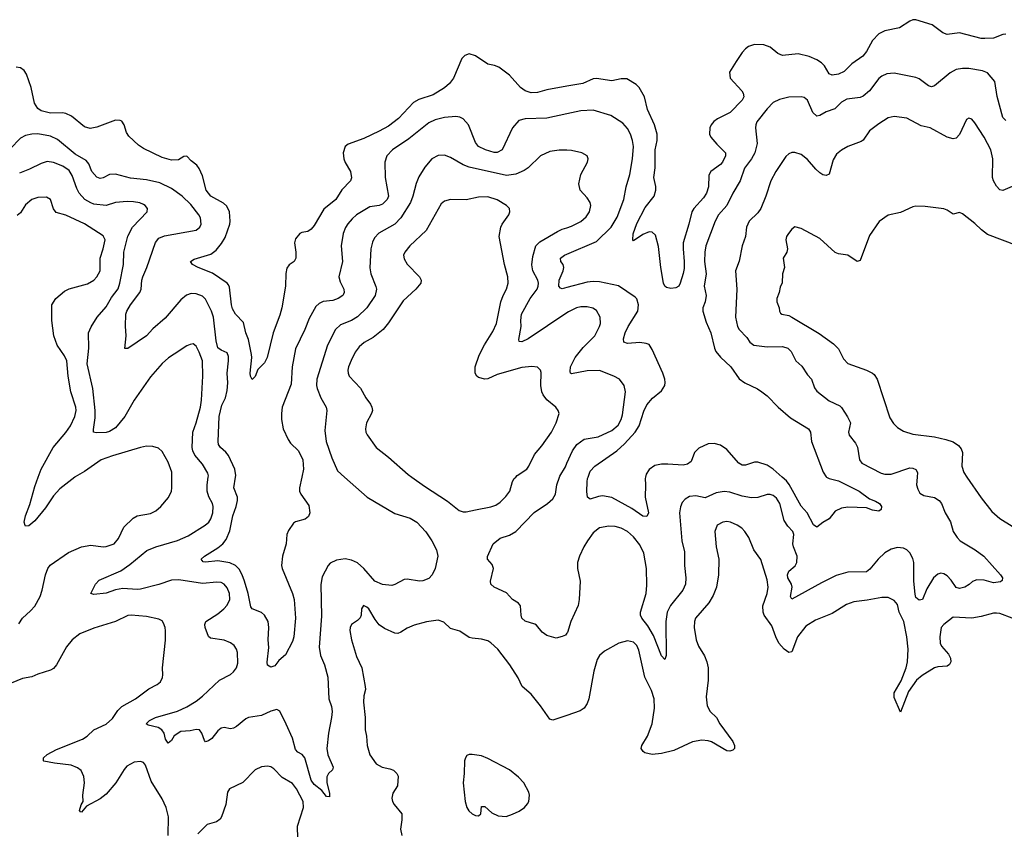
# Model space of a CAD drawing. Header units: inches. Extents: x 1771504 to 1971212, y 471788 to 643615.
# Tile 310 of 587: x 1846472 to 1852819, y 547730 to 552948. Entities that reach past the tile are written whole.
import ezdxf

# ---------------------------------------------------------------- set-up
doc = ezdxf.new("R2010")
doc.units = ezdxf.units.IN
doc.header["$MEASUREMENT"] = 0
for name, color, linetype in [('B8544', 7, 'Continuous'), ('B8545', 7, 'Continuous'), ('B8554', 7, 'Continuous'), ('B8555', 7, 'Continuous')]:
    doc.layers.add(name, color=color, linetype=linetype)

msp = doc.modelspace()

# ---------------------------------------------------------------- linework, layer by layer
at = {"layer": 'B8544', "color": 5}
for points, elevation in [([(1846466, 549054), (1846489.7, 549090), (1846542.8, 549137.2), (1846570, 549168.8), (1846603.9, 549230), (1846616.8, 549270), (1846637.7, 549370), (1846652.6, 549410), (1846668, 549432), (1846785.8, 549514.2), (1846870, 549550.3), (1846930, 549560.3), (1847010, 549550.3), (1847030, 549551.7), (1847082, 549570), (1847110, 549603), (1847144, 549676), (1847204.2, 549735.8), (1847230, 549750.2), (1847315, 549765), (1847350, 549782.6), (1847382.4, 549810), (1847430.8, 549869.2), (1847449.7, 549910), (1847453.3, 549930), (1847452.7, 550000)], 480), ([(1846826.9, 550000), (1846730, 549925.1), (1846690, 549878.4), (1846637.6, 549802.4), (1846570, 549718.4), (1846530, 549686.6), (1846510, 549684), (1846507.2, 549687.2), (1846500.7, 549710), (1846508.7, 549750), (1846536.8, 549823.2), (1846570, 549939.1), (1846591.9, 550000)], 480), ([(1848565.3, 550000), (1848711, 549870), (1848890, 549764.9), (1848990, 549735.3), (1849032.4, 549710), (1849090, 549646), (1849128.4, 549588.4), (1849159, 549530), (1849167.7, 549490), (1849150.3, 549410), (1849131.8, 549370), (1849110, 549346.6), (1849070, 549331.2), (1849050, 549329.7), (1848970, 549342), (1848950, 549340.5), (1848890, 549306.6), (1848870, 549301.1), (1848810, 549307.3), (1848761.7, 549330), (1848690.9, 549410), (1848650, 549446.2), (1848610, 549465), (1848570, 549472.2), (1848514.8, 549465.2), (1848474, 549446), (1848461.1, 549430), (1848422.8, 549357.2), (1848412.3, 549307.7), (1848416.7, 549103.3), (1848403, 548903), (1848410.2, 548850), (1848436.5, 548790), (1848458.3, 548710), (1848465.5, 548570), (1848481.5, 548521.5), (1848486.2, 548490), (1848482.4, 548450), (1848461.8, 548350), (1848451.1, 548250), (1848458.6, 548210), (1848493.1, 548130), (1848487.6, 548112.4), (1848462.6, 548090), (1848452, 548068), (1848451, 548030), (1848470, 547962), (1848470, 547938), (1848450, 547940.9), (1848418.8, 547978.8), (1848370, 548018.5), (1848350, 548046.2), (1848310, 548189.6), (1848292.3, 548212.3), (1848266.1, 548226.1), (1848250, 548243.6), (1848230, 548316.2), (1848190, 548407.6), (1848150, 548492), (1848130, 548502.9), (1848090, 548491.6), (1848030, 548462.4), (1847946.8, 548450), (1847930, 548442.4), (1847870, 548392.6), (1847850, 548382), (1847830, 548377.6), (1847790, 548385.1), (1847770, 548380.7), (1847750, 548364.5), (1847710, 548315.6), (1847690, 548299.5), (1847670, 548293.2), (1847662.4, 548302.4), (1847645.6, 548350), (1847631.6, 548370), (1847610, 548373.7), (1847570, 548365.1), (1847510, 548359.7), (1847468.9, 548331.1), (1847450, 548302), (1847430, 548284.5), (1847412, 548310), (1847404.4, 548350), (1847388.4, 548370), (1847365.1, 548385.1), (1847301.3, 548401.3), (1847287, 548410), (1847309.6, 548430), (1847347.3, 548450), (1847490, 548491), (1847550, 548519.3), (1847610, 548555.8), (1847650, 548587.6), (1847759.8, 548690), (1847830, 548727), (1847850, 548744.2), (1847869.8, 548770), (1847878.9, 548801.1), (1847876.5, 548870), (1847870.6, 548890.6), (1847854.1, 548914.1), (1847830.6, 548930.6), (1847790, 548948.8), (1847702.6, 548962.6), (1847690, 548972), (1847667.7, 549030), (1847665.1, 549050), (1847672.8, 549070), (1847750, 549118), (1847788.4, 549150), (1847810, 549173.7), (1847826.2, 549210), (1847823.7, 549250), (1847810, 549285.6), (1847790, 549309.7), (1847770, 549320.9), (1847743.1, 549323.1), (1847650, 549313.2), (1847497.1, 549337.1), (1847450, 549336.1), (1847370, 549308.2), (1847250, 549278.3), (1847230, 549276), (1847137.7, 549282.3), (1847090, 549272.1), (1847030, 549251.3), (1846950, 549243.6), (1846929.6, 549249.6), (1846959.7, 549310), (1846983.6, 549336.4), (1847123.4, 549396.6), (1847182.8, 549437.2), (1847292.7, 549527.3), (1847350, 549551.3), (1847490.3, 549590.3), (1847558.6, 549621.4), (1847667.8, 549690), (1847690.6, 549709.4), (1847703.5, 549730), (1847716.8, 549770), (1847719.2, 549810), (1847714, 549830), (1847691.9, 549871.9), (1847680.7, 549910), (1847679.8, 549950), (1847687.3, 550000)], 460), ([(1848291.2, 550000), (1848276.3, 549930), (1848276.3, 549910), (1848284.5, 549890), (1848335.8, 549815.8), (1848341.9, 549770), (1848333.9, 549746.1), (1848312.2, 549727.8), (1848250, 549712.2), (1848237.6, 549702.4), (1848204.6, 549655.4), (1848194, 549630), (1848189.2, 549570), (1848165.2, 549490), (1848159.6, 549430), (1848164, 549410), (1848231.1, 549250), (1848241.6, 549210), (1848250.2, 549090), (1848239.1, 548970), (1848230, 548940.9), (1848186.2, 548853.8), (1848142.5, 548817.5), (1848116.8, 548783.2), (1848090, 548774), (1848070, 548788), (1848067.3, 548807.3), (1848078.3, 548901.7), (1848074.8, 548950), (1848078.3, 549030), (1848072.8, 549070), (1848050, 549109.5), (1848030, 549127.3), (1847971.2, 549151.2), (1847963.1, 549163.1), (1847944.3, 549250), (1847920.9, 549330), (1847906.3, 549370), (1847886.4, 549406.4), (1847863.5, 549430), (1847827.6, 549447.6), (1847750, 549460.2), (1847670, 549451.5), (1847654, 549454), (1847642, 549470), (1847662.4, 549490), (1847750, 549542.8), (1847781.5, 549570), (1847803.3, 549596.7), (1847827.6, 549652.4), (1847845.4, 549750), (1847867.7, 549810), (1847877.1, 549850), (1847875.1, 549870), (1847852.4, 549930), (1847864, 550000)], 440), ([(1849000, 550000), (1849080.6, 549940.6), (1849230, 549844.6), (1849304.3, 549784.3), (1849330, 549776), (1849350, 549776), (1849410, 549787.8), (1849510, 549807.9), (1849540.5, 549819.5), (1849570, 549838.9), (1849605.6, 549874.4), (1849632.1, 549910), (1849648.7, 549971.3), (1849659.6, 549990), (1849669.6, 550000)], 480), ([(1850000, 548994.2), (1849990, 548982), (1849970, 548972), (1849930, 548962.7), (1849870, 548979.6), (1849840.1, 549000.1), (1849804.4, 549044.4), (1849792.6, 549052.6), (1849730, 549071.5), (1849709.7, 549090), (1849704.2, 549110), (1849700.7, 549170), (1849688.1, 549188.1), (1849650, 549211.8), (1849610, 549253.3), (1849530.9, 549290.9), (1849509.6, 549310), (1849507.8, 549330), (1849526, 549410), (1849517.5, 549437.5), (1849488, 549470), (1849488.4, 549488.4), (1849523.7, 549570), (1849570, 549606.3), (1849630, 549624.9), (1849670, 549648.9), (1849789.2, 549770.8), (1849875.6, 549830), (1849910, 549860.4), (1849925.7, 549890), (1849934.8, 549950), (1849951.2, 550000)], 460), ([(1847428.3, 547690), (1847430.7, 547809.3), (1847417, 547870), (1847390, 547926), (1847319.4, 548039.4), (1847283.6, 548143.6), (1847270, 548160.5), (1847250, 548166.6), (1847210, 548162), (1847163.2, 548136.8), (1847144.6, 548115.4), (1847091.6, 548030), (1847030, 547956.9), (1846990, 547926.2), (1846901.7, 547878.3), (1846870, 547839.5), (1846863, 547843), (1846858, 547850), (1846867.8, 547887.8), (1846880.7, 547910), (1846878.2, 547950), (1846889.8, 548030), (1846885.3, 548070), (1846868.2, 548108.2), (1846845.6, 548125.6), (1846803.5, 548143.5), (1846695.7, 548155.7), (1846628.3, 548168.3), (1846625.2, 548170), (1846626.6, 548190), (1846648.9, 548211.1), (1846710, 548244.9), (1846876.2, 548310), (1846906.3, 548330), (1846949.1, 548370.9), (1847030, 548407.3), (1847070, 548444), (1847104.6, 548495.4), (1847130, 548520.8), (1847219.6, 548570), (1847304.7, 548635.3), (1847357.7, 548662.3), (1847378.9, 548681.1), (1847392.5, 548707.5), (1847395.5, 548724.5), (1847392.3, 548770), (1847411.7, 548948.3), (1847411.7, 549008.3), (1847409.5, 549030), (1847399.1, 549059.1), (1847390, 549072.7), (1847370, 549084.5), (1847290, 549100.4), (1847190, 549110.8), (1847170, 549108.6), (1847090, 549068.7), (1846950, 549026.9), (1846860.7, 548990), (1846810, 548951.6), (1846773.5, 548906.5), (1846710, 548789.4), (1846690, 548766.6), (1846670, 548754.5), (1846590, 548729.4), (1846550, 548712), (1846490, 548702), (1846370, 548653.2)], 480), ([(1850000, 548464.2), (1849910, 548432.8), (1849890, 548440.5), (1849830, 548525.4), (1849770, 548599.7), (1849711.1, 548651.1), (1849685.2, 548705.2), (1849631.6, 548790), (1849554, 548890), (1849510, 548932.6), (1849490, 548943.5), (1849450, 548954.7), (1849390, 548960.7), (1849370, 548967), (1849310, 549006), (1849250, 549023.7), (1849205.3, 549065.3), (1849170, 549078.7), (1849093.7, 549066.3), (1849014.5, 549045.5), (1848970, 549025.4), (1848930, 549000.5), (1848910, 548992.8), (1848890, 548994), (1848822.9, 549022.9), (1848790, 549047.8), (1848762.6, 549082.6), (1848722, 549150), (1848710, 549162), (1848688.6, 549171.4), (1848675.5, 549150), (1848674.4, 549110), (1848667.1, 549092.9), (1848650, 549074.5), (1848610.3, 549049.7), (1848602.7, 549030), (1848601.3, 549010), (1848610, 548951), (1848643.2, 548843.2), (1848677.6, 548770), (1848700.2, 548650), (1848701.3, 548630), (1848691.3, 548590), (1848688.2, 548550), (1848699.1, 548450), (1848700.2, 548370), (1848708.8, 548330), (1848712.9, 548270), (1848730.2, 548210), (1848770, 548152), (1848809.3, 548129.3), (1848859.2, 548119.2), (1848882, 548110), (1848903.1, 548090), (1848911.4, 548071.4), (1848908.2, 548010), (1848877.7, 547962.2), (1848870.3, 547930), (1848874.6, 547910), (1848885.7, 547890), (1848934.6, 547830), (1848936, 547790), (1848926.4, 547730), (1848934.9, 547690)], 480), ([(1848264.2, 547670), (1848263, 547750), (1848300.6, 547870), (1848300.2, 547910), (1848257.5, 547990), (1848230, 548024.2), (1848163.4, 548063.4), (1848110, 548118.7), (1848090, 548131.3), (1848070, 548136.3), (1848030, 548133.3), (1847990, 548114), (1847910, 548031.6), (1847824, 547990), (1847812.7, 547970), (1847800.4, 547890), (1847773.4, 547810), (1847764.1, 547795.9), (1847741.6, 547778.4), (1847680.3, 547759.7), (1847620.4, 547699.6)], 480)]:
    msp.add_lwpolyline(points, dxfattribs=dict(at, elevation=elevation))
at = {"layer": 'B8544', "color": 5, "elevation": 520}
msp.add_lwpolyline([(1849390, 548212.6), (1849368.7, 548211.3), (1849354.9, 548205.1), (1849344.9, 548190), (1849340.5, 548170), (1849338.4, 548090), (1849330.4, 548029.6), (1849343.6, 547910), (1849354.9, 547870), (1849368.2, 547848.2), (1849390, 547828.7), (1849410, 547818.7), (1849430, 547815.5), (1849444.5, 547830), (1849450, 547876), (1849470, 547876.3), (1849515.1, 547835.1), (1849557.4, 547817.4), (1849608.2, 547811.8), (1849650, 547826.7), (1849692.7, 547847.3), (1849726, 547870), (1849746.3, 547893.7), (1849754, 547910), (1849758.4, 547950), (1849754, 547970), (1849721.3, 548030), (1849686.7, 548066.7), (1849630, 548112.1), (1849490, 548187.1), (1849450, 548203.1)], close=True, dxfattribs=at)
at = {"layer": 'B8545', "color": 5}
for points, elevation in [([(1850000, 552518.8), (1849870, 552495.9), (1849810, 552477.7), (1849770, 552476.2), (1849731.6, 552490), (1849701.1, 552510), (1849630, 552589.6), (1849561, 552641), (1849533.1, 552653.1), (1849490, 552662), (1849410, 552715.1), (1849370, 552727), (1849342.3, 552717.7), (1849321.4, 552698.6), (1849267.7, 552570), (1849243.2, 552536.8), (1849210, 552507.7), (1849137.2, 552462.8), (1849046.1, 552433.9), (1849010, 552413.3), (1848914.9, 552310), (1848850, 552262.2), (1848790, 552229), (1848690, 552182.7), (1848590, 552145.1), (1848570.3, 552129.7), (1848558, 552090), (1848562.7, 552050), (1848570, 552028), (1848604.2, 551970), (1848611.5, 551928.5), (1848603.7, 551910), (1848547.8, 551852.2), (1848509, 551790), (1848433, 551727), (1848370, 551622), (1848350, 551598), (1848330, 551583.7), (1848290, 551576.2), (1848278.8, 551570), (1848250, 551536), (1848244.6, 551510), (1848252.9, 551450), (1848251.7, 551410), (1848241.6, 551390), (1848210, 551367.6), (1848193.6, 551346.4), (1848187.1, 551312.9), (1848185, 551230), (1848162.8, 551090), (1848150, 551043.7), (1848106.2, 550930), (1848067.4, 550770), (1848050, 550737), (1848007.1, 550692.9), (1847990, 550649.2), (1847970, 550629), (1847960.9, 550650), (1847958.4, 550670), (1847968.8, 550770), (1847967.2, 550790), (1847946.1, 550886.2), (1847929.8, 550930), (1847915.8, 550995.8), (1847864, 551050), (1847843.4, 551083.4), (1847836.8, 551110), (1847824.4, 551224.4), (1847818.6, 551238.6), (1847810, 551249.3), (1847714.1, 551314.1), (1847622.7, 551350), (1847585.2, 551370), (1847572.7, 551390), (1847595.8, 551404.2), (1847704.4, 551435.6), (1847738.5, 551461.5), (1847773.9, 551506.1), (1847796.4, 551543.6), (1847827.2, 551630), (1847829.8, 551650), (1847824.8, 551710), (1847806.5, 551746.5), (1847785.4, 551765.4), (1847704.5, 551810), (1847673.2, 551850), (1847650, 551941.6), (1847630, 551987.8), (1847614.2, 552010), (1847577.8, 552037.8), (1847550, 552069.3), (1847530, 552066.6), (1847495.2, 552044.7), (1847450, 552043.5), (1847390, 552060.4), (1847270, 552117.4), (1847238.7, 552138.7), (1847176.3, 552196.3), (1847161.5, 552221.5), (1847145.7, 552270), (1847130, 552294.7), (1847118.9, 552298.9), (1847090, 552300.5), (1846970, 552255.8), (1846927, 552247), (1846890, 552258), (1846805.5, 552325.5), (1846770, 552343.9), (1846747.7, 552347.7), (1846670, 552345.7), (1846610, 552360.3), (1846590, 552374.7), (1846568.4, 552410), (1846546.5, 552510), (1846516.7, 552596.7), (1846500.2, 552620.2), (1846476.6, 552636.6), (1846450, 552642.6)], 420), ([(1850000, 552341.6), (1849870, 552313.6), (1849730, 552309.8), (1849690, 552298.3), (1849648.8, 552250), (1849581.3, 552110), (1849550, 552092.4), (1849530, 552092.2), (1849474.5, 552110), (1849430, 552131.5), (1849410, 552157), (1849364.4, 552270), (1849330, 552309.6), (1849310, 552319.7), (1849283.5, 552323.5), (1849210, 552316.8), (1849150, 552302.9), (1849110, 552283.8), (1848980.2, 552179.8), (1848874.9, 552110), (1848839, 552070), (1848824.9, 552030), (1848828.3, 551930), (1848850.2, 551810), (1848840.7, 551790), (1848810, 551759.8), (1848789.8, 551749.7), (1848730, 551742.2), (1848643.6, 551690), (1848614.9, 551665.1), (1848587.7, 551632.3), (1848572, 551608), (1848557.5, 551570), (1848544.7, 551490), (1848553.6, 551390), (1848529.2, 551290), (1848538, 551258), (1848561.5, 551210), (1848564.6, 551190), (1848560.2, 551179.8), (1848555.3, 551170), (1848526, 551150), (1848490, 551138), (1848429.4, 551130.6), (1848402.3, 551117.7), (1848381.2, 551098.8), (1848337.2, 551022.8), (1848309.2, 550950), (1848250, 550826), (1848228.6, 550710), (1848222, 550598), (1848164.7, 550450), (1848159.1, 550410), (1848159.6, 550370), (1848171.5, 550311.5), (1848203.1, 550243.1), (1848218.3, 550218.3), (1848270, 550168.5), (1848296.3, 550110), (1848301.8, 550050), (1848291.2, 550000)], 440), ([(1847864, 550000), (1847865.6, 550010), (1847859.5, 550050), (1847818.1, 550138.1), (1847800.9, 550160.9), (1847766.4, 550190), (1847754.2, 550210), (1847751.5, 550230), (1847758.2, 550390), (1847776.2, 550463.8), (1847798.5, 550510), (1847810, 550558), (1847812.8, 550607.2), (1847808.7, 550670), (1847818.4, 550750), (1847817.6, 550777.6), (1847810, 550800.9), (1847770, 550817), (1847750, 550832), (1847738.7, 550878.7), (1847721.5, 551030), (1847707.8, 551070), (1847670, 551146.4), (1847650, 551166.3), (1847610, 551181.1), (1847577.1, 551182.9), (1847548.4, 551171.6), (1847510, 551142.4), (1847410, 551024), (1847330, 550954.5), (1847290, 550909.8), (1847170, 550829.3), (1847149.5, 550829.5), (1847159.1, 550910), (1847153.2, 550973.2), (1847156.1, 551050), (1847162.5, 551070), (1847187.4, 551110), (1847247.2, 551190), (1847254.9, 551210), (1847259.5, 551270), (1847265.7, 551290), (1847291.4, 551350), (1847347.4, 551512.6), (1847370, 551538.9), (1847404.7, 551555.3), (1847610, 551590.3), (1847634, 551610), (1847641.1, 551630), (1847637.4, 551670), (1847627.1, 551690), (1847576.3, 551756.3), (1847520.4, 551810), (1847450, 551859.4), (1847375.8, 551895.8), (1847290, 551915.8), (1847186.5, 551926.5), (1847090, 551951.8), (1847050, 551950.9), (1847010, 551928.6), (1846990, 551924.2), (1846970, 551933.3), (1846936.8, 551970), (1846917.8, 552017.8), (1846900, 552040), (1846830, 552081.2), (1846716.1, 552176.1), (1846670, 552197.5), (1846590, 552211.3), (1846550.2, 552209.8), (1846510, 552201.8), (1846476.6, 552183.4), (1846410, 552115.4)], 440), ([(1850000, 552105.9), (1849950, 552107.2), (1849890, 552098.5), (1849830, 552071.1), (1849750, 551993.5), (1849724.2, 551975.8), (1849670, 551952.8), (1849610, 551942.9), (1849370, 551997.3), (1849331.8, 552011.8), (1849250, 552059.7), (1849210, 552075.4), (1849170, 552072.4), (1849128.4, 552050), (1849083.2, 551996.8), (1849045.2, 551934.8), (1849027, 551893), (1849006.5, 551810), (1848992, 551770), (1848930, 551671.1), (1848890, 551629.8), (1848787.2, 551572.8), (1848758.6, 551541.4), (1848746.4, 551513.6), (1848736.2, 551470), (1848729.2, 551349.2), (1848736.1, 551310), (1848768.4, 551228.4), (1848771.3, 551210), (1848763.2, 551170), (1848709, 551091), (1848650, 551032.8), (1848610.7, 551009.3), (1848539.6, 550980.4), (1848508, 550950), (1848457.1, 550850), (1848386.8, 550630), (1848385.6, 550590), (1848390.2, 550570), (1848413.4, 550510), (1848448.4, 550450), (1848452.2, 550430), (1848439.4, 550300.6), (1848447.2, 550230), (1848483.4, 550123.4), (1848520.2, 550040.2), (1848565.3, 550000)], 460), ([(1847687.3, 550000), (1847688.5, 550008.5), (1847684.9, 550024.9), (1847650, 550082.6), (1847601.5, 550141.5), (1847588.4, 550170), (1847584.7, 550190), (1847588.1, 550290), (1847610.6, 550349.4), (1847637.3, 550450), (1847644.3, 550495.7), (1847652.3, 550650), (1847649.8, 550749.8), (1847630, 550806), (1847610, 550843.7), (1847590, 550858.4), (1847570, 550855.1), (1847550, 550845.1), (1847466.9, 550793.1), (1847431, 550769), (1847390, 550731.3), (1847314.4, 550645.6), (1847210, 550496.3), (1847150.1, 550389.9), (1847090, 550317.4), (1847050, 550292.6), (1847030, 550287.7), (1846964, 550284), (1846948.3, 550288.3), (1846947.1, 550307.1), (1846959, 550381), (1846957.7, 550430), (1846942.9, 550570), (1846906.4, 550730), (1846918.6, 550830), (1846916, 550930), (1846932.4, 550967.6), (1846971.1, 551030), (1847030, 551096.5), (1847063.3, 551156.7), (1847106.1, 551213.9), (1847118, 551250), (1847140.2, 551370), (1847143.5, 551450), (1847170, 551552.7), (1847199.8, 551610), (1847293.3, 551710), (1847296.9, 551730), (1847281.6, 551750), (1847270, 551756.8), (1847246.5, 551766.5), (1847206.3, 551773.7), (1847164.2, 551775.8), (1847090.2, 551769.8), (1847030, 551749.8), (1846950, 551759.2), (1846930, 551766.5), (1846892.8, 551790), (1846855.5, 551830), (1846840.2, 551860.2), (1846810, 551944.7), (1846790, 551974.8), (1846750, 552003.7), (1846690, 552027.9), (1846650, 552032.9), (1846610, 552021.7), (1846536, 551984), (1846470, 551957.8)], 460), ([(1846591.9, 550000), (1846610, 550050.4), (1846687.6, 550190), (1846770, 550287.8), (1846799.8, 550330), (1846827.4, 550390), (1846835.6, 550430), (1846834, 550450), (1846802.5, 550550), (1846784.5, 550650), (1846775.4, 550750), (1846761.4, 550781.4), (1846714.2, 550850), (1846692.1, 550910), (1846679.1, 551010), (1846679.7, 551110), (1846706, 551150), (1846761, 551199), (1846790, 551212.6), (1846910, 551244.7), (1846949.7, 551270), (1846970, 551290.3), (1846990.7, 551330), (1846989.8, 551410), (1847009.9, 551470.1), (1847022.3, 551530), (1847010, 551555.8), (1846890, 551631.7), (1846770, 551688.7), (1846706.2, 551706.2), (1846689, 551729), (1846670, 551789.4), (1846644.4, 551804.4), (1846590, 551802.4), (1846550, 551789.7), (1846510, 551755.1), (1846477.7, 551702.3), (1846455.2, 551684.8)], 480), ([(1849669.6, 550000), (1849679.5, 550010), (1849741.7, 550050), (1849755.3, 550070), (1849790, 550144.9), (1849837.9, 550202.1), (1849901, 550290), (1849931.1, 550350), (1849949.7, 550410), (1849943, 550430), (1849928, 550450), (1849870, 550498.3), (1849846.2, 550530), (1849837.6, 550550), (1849831.9, 550590), (1849834.1, 550674.1), (1849829.6, 550690), (1849810, 550707.8), (1849773.6, 550713.6), (1849710, 550705.6), (1849550, 550661.6), (1849490, 550634), (1849470, 550631.8), (1849430, 550641.5), (1849419.7, 550650), (1849409.1, 550669.1), (1849408.1, 550710), (1849433.8, 550786.2), (1849468, 550852), (1849522.3, 550937.7), (1849546.6, 550990), (1849574, 551130), (1849589, 551171), (1849611, 551210), (1849622, 551250), (1849618.9, 551290), (1849597.6, 551370), (1849563.1, 551550), (1849572.8, 551610), (1849581.3, 551630), (1849624.5, 551690), (1849632, 551710), (1849629.4, 551730), (1849609.5, 551750), (1849550, 551787.1), (1849490, 551806.4), (1849430, 551804.2), (1849350, 551787.1), (1849250, 551789.7), (1849210, 551778.9), (1849190, 551761.6), (1849092.4, 551590), (1848987.4, 551490), (1848955.8, 551450), (1848947, 551430), (1848950, 551406.8), (1848970, 551373), (1849050.4, 551290), (1849060.4, 551270), (1849058.4, 551250), (1849024.9, 551210), (1848945.2, 551134.8), (1848850, 550993), (1848815.6, 550950), (1848750, 550899.3), (1848691.8, 550868.2), (1848660, 550840), (1848635.1, 550804.9), (1848608.1, 550751.9), (1848591.2, 550710), (1848588.1, 550690), (1848589.1, 550670), (1848596.9, 550650), (1848670, 550572.2), (1848702.7, 550510), (1848733.1, 550470), (1848742.7, 550450), (1848745.5, 550430), (1848739.6, 550410), (1848707.1, 550350), (1848700.8, 550310), (1848703.6, 550290), (1848712.1, 550272.1), (1848771.1, 550191.1), (1848850, 550128.8), (1848977, 550017), (1849000, 550000)], 480), ([(1850000, 551057.6), (1849750, 550891.9), (1849710, 550871.6), (1849692.9, 550872.9), (1849690, 550886), (1849705.4, 550970), (1849702.1, 551010), (1849707.9, 551050), (1849763.4, 551150), (1849808.2, 551210), (1849815.2, 551230), (1849817.2, 551250), (1849812.8, 551270), (1849779, 551330), (1849772.6, 551367.4), (1849779.5, 551420.5), (1849800.3, 551490), (1849824.2, 551515.8), (1849938.1, 551581.9), (1849970, 551597.1), (1850000, 551606.7)], 460), ([(1850000, 551221), (1849970, 551212.8), (1849958.3, 551218.3), (1849948.7, 551230), (1849949.8, 551270), (1849976.4, 551330), (1849979.7, 551350), (1849976.3, 551370), (1849961.6, 551390), (1849958.4, 551410), (1849984.5, 551430), (1850000, 551436.7)], 440), ([(1847452.7, 550000), (1847452.5, 550032.5), (1847430, 550097), (1847390, 550165.1), (1847366, 550186), (1847330, 550197.4), (1847290, 550198.3), (1847250, 550191), (1847070, 550136.8), (1846998, 550110), (1846890, 550036.4), (1846830, 550002.4), (1846826.9, 550000)], 480), ([(1849951.2, 550000), (1849953.4, 550006.6), (1849990, 550066), (1850000, 550089.1)], 460)]:
    msp.add_lwpolyline(points, dxfattribs=dict(at, elevation=elevation))
at = {"layer": 'B8554', "color": 5}
for points, elevation in [([(1852257.9, 550000), (1852253.8, 549950), (1852261.5, 549921.5), (1852275.6, 549895.6), (1852300.7, 549880.7), (1852370, 549868.9), (1852399.5, 549850), (1852414, 549830), (1852437.4, 549770), (1852472, 549712.1), (1852490.2, 549650.2), (1852515.3, 549610), (1852535.8, 549590), (1852631.8, 549531.8), (1852686.4, 549490), (1852795.5, 549370), (1852806.8, 549350), (1852806, 549334), (1852795.2, 549324.8), (1852750, 549318.9), (1852690, 549334.7), (1852642.7, 549337.2), (1852613.3, 549326.7), (1852592.6, 549307.4), (1852564, 549290), (1852530, 549282.6), (1852509, 549289), (1852476, 549336), (1852450, 549364.2), (1852430, 549376.9), (1852410, 549381.3), (1852390, 549374.7), (1852364, 549350), (1852320.6, 549279.4), (1852291.4, 549210), (1852270, 549205.6), (1852250, 549223.7), (1852245.3, 549245.3), (1852237.2, 549330), (1852235.5, 549450), (1852230, 549475.1), (1852211.3, 549511.3), (1852190, 549531.6), (1852170, 549541.2), (1852130, 549545.3), (1852090, 549534.8), (1852050, 549512), (1852005.5, 549470), (1851953.5, 549406.5), (1851930, 549389.7), (1851810, 549386.4), (1851735, 549365), (1851640.7, 549319.3), (1851450, 549212.7), (1851441.3, 549230), (1851450.8, 549290), (1851446.5, 549310), (1851424, 549350), (1851421, 549370), (1851430, 549392.6), (1851471.1, 549428.9), (1851482.2, 549450), (1851483.1, 549490), (1851459.8, 549550), (1851457, 549570), (1851462.5, 549630), (1851456.8, 549650), (1851424.3, 549684.3), (1851400.3, 549720.3), (1851372.4, 549830), (1851350, 549863), (1851330, 549881.3), (1851310, 549888), (1851290, 549888), (1851231.1, 549868.9), (1851190, 549866.2), (1851130, 549876.5), (1851050, 549902.3), (1851013.8, 549906.2), (1850962.4, 549897.6), (1850890, 549867.2), (1850830, 549879.3), (1850790, 549875.3), (1850761.4, 549858.6), (1850743.5, 549836.5), (1850731.8, 549808.2), (1850725.4, 549770), (1850741.3, 549590), (1850757.9, 549517.9), (1850758.3, 549430), (1850766.4, 549350), (1850763.2, 549310), (1850746.9, 549270), (1850667, 549173), (1850646, 549130), (1850638.2, 549070), (1850640.4, 548850), (1850630, 548824), (1850610, 548847), (1850558.1, 548978.1), (1850521, 549041), (1850482, 549090), (1850473.5, 549110), (1850473.5, 549130), (1850509.9, 549250), (1850515.8, 549304.2), (1850512.7, 549410), (1850494.6, 549510), (1850470, 549563.1), (1850430, 549614.8), (1850390, 549648.3), (1850350, 549670.6), (1850310, 549681.5), (1850270, 549684.4), (1850210, 549671.8), (1850170, 549641.1), (1850131.4, 549590), (1850108, 549550), (1850080.2, 549490), (1850068.1, 549450), (1850068.1, 549410), (1850085.2, 549330), (1850079.6, 549210), (1850071.8, 549171.8), (1850025.7, 549070), (1850002.6, 548997.4), (1850000, 548994.2)], 460), ([(1850505.5, 550000), (1850503.2, 549990), (1850506.2, 549950), (1850503.2, 549870), (1850526.4, 549770), (1850514.1, 549745.9), (1850490, 549747.1), (1850418, 549798), (1850290, 549869), (1850230, 549879.3), (1850204.3, 549875.7), (1850150, 549856.9), (1850132, 549870), (1850127.7, 549907.7), (1850129.8, 549970), (1850132.4, 549990), (1850136.2, 550000)], 440), ([(1851673, 550000), (1851690, 549990.2), (1851750, 549975.9), (1851883, 549910), (1851950, 549859.3), (1851990, 549844.9), (1852014.8, 549830), (1852026.8, 549810), (1852026, 549790), (1852010, 549779.3), (1851970, 549786.6), (1851930, 549801.6), (1851810, 549805.4), (1851770, 549799.7), (1851730, 549780.5), (1851690.2, 549729.8), (1851650, 549707.6), (1851610, 549678), (1851590, 549692), (1851548.6, 549768.6), (1851510, 549812.4), (1851432.9, 549952.9), (1851414.7, 549974.7), (1851386.4, 550000)], 440), ([(1852578.5, 550000), (1852670, 549866.4), (1852738, 549778), (1852790, 549732.9), (1852870, 549684.2)], 480), ([(1852870, 549091.4), (1852790, 549120.3), (1852770, 549123.5), (1852750, 549122.8), (1852670, 549100.3), (1852610, 549089.8), (1852490, 549097.1), (1852430.2, 549050), (1852413.4, 549030), (1852402.9, 548970), (1852406.7, 548930), (1852415.5, 548910), (1852459.6, 548859.6), (1852472.2, 548832.2), (1852473.9, 548810), (1852467.1, 548792.9), (1852450, 548782.2), (1852390, 548777.1), (1852368.8, 548771.2), (1852290, 548720.6), (1852254.2, 548690), (1852202.1, 548617.9), (1852150, 548484), (1852110, 548579.3), (1852108.7, 548610), (1852154.2, 548685.8), (1852187.2, 548770), (1852195.2, 548810), (1852199.6, 548890), (1852191.7, 548970), (1852172.2, 549070), (1852142.3, 549130), (1852130, 549179.7), (1852110, 549204), (1852070, 549223.1), (1852030, 549224.5), (1851934.3, 549205.7), (1851850, 549195.5), (1851801.2, 549178.8), (1851710, 549121.5), (1851602.1, 549077.9), (1851540.3, 549039.7), (1851486.4, 548970), (1851450, 548874), (1851430, 548868.7), (1851399.3, 548890), (1851366.6, 548930), (1851346.8, 548970), (1851320.9, 549040.9), (1851270.7, 549110), (1851264.6, 549130), (1851262.2, 549170), (1851289.8, 549250), (1851297.2, 549290), (1851290, 549337.2), (1851250, 549469), (1851203.7, 549530), (1851171.8, 549610), (1851146.6, 549650), (1851126.6, 549670), (1851097.2, 549690), (1851054, 549710), (1851030, 549713.3), (1851004.7, 549710), (1850968, 549690), (1850952.4, 549650), (1850961.6, 549550), (1850979.1, 549470), (1850976.4, 549370), (1850963.6, 549290), (1850942.8, 549237.2), (1850914, 549190), (1850828.9, 549090), (1850822.3, 549070), (1850819.6, 549030), (1850833.1, 548950), (1850848.8, 548910), (1850887.3, 548847.3), (1850901.5, 548810), (1850910.2, 548770.2), (1850910.2, 548690), (1850896.7, 548583.3), (1850904.6, 548524.6), (1850924.2, 548490), (1850963.1, 548450), (1850984.9, 548410), (1851070, 548294.9), (1851080.4, 548270), (1851079.1, 548250), (1851070, 548239.3), (1851050, 548232.3), (1851030, 548235.6), (1850932.8, 548292.8), (1850910, 548300.8), (1850870, 548304.5), (1850810, 548292.6), (1850690, 548237.6), (1850610, 548217.8), (1850550, 548212.7), (1850503.1, 548223.1), (1850490.8, 548230.8), (1850479.1, 548250), (1850482.3, 548270), (1850518.8, 548330), (1850549.2, 548410), (1850565.2, 548510), (1850562.4, 548570), (1850544.6, 548624.6), (1850502.2, 548710), (1850463.5, 548883.5), (1850450, 548914.7), (1850430, 548935.1), (1850390, 548943.5), (1850334, 548930), (1850243.1, 548876.9), (1850210.3, 548850), (1850195.4, 548824.6), (1850172.4, 548750), (1850141.2, 548570), (1850130, 548539.5), (1850112, 548510), (1850085.9, 548494.1), (1850000, 548464.2)], 480)]:
    msp.add_lwpolyline(points, dxfattribs=dict(at, elevation=elevation))
at = {"layer": 'B8555', "color": 5}
for points, elevation in [([(1852830, 552853.6), (1852810, 552852), (1852750, 552829.7), (1852694.2, 552825.8), (1852670, 552826.6), (1852530, 552862.7), (1852450, 552853.3), (1852422.8, 552862.8), (1852353.9, 552913.9), (1852250, 552947.8), (1852230, 552947.6), (1852210, 552938.7), (1852143.8, 552896.2), (1852050, 552875.6), (1852010, 552857.2), (1851970, 552814.2), (1851930, 552742), (1851906.4, 552713.6), (1851837.4, 552662.6), (1851786.8, 552613.2), (1851750, 552597.8), (1851710, 552589.7), (1851690, 552598.4), (1851659.8, 552650), (1851641, 552670), (1851611.2, 552690), (1851562, 552710), (1851490, 552726.9), (1851390, 552716.8), (1851359.7, 552730), (1851310, 552770.8), (1851270, 552785.3), (1851210, 552787.6), (1851170, 552775.1), (1851150, 552759.7), (1851130, 552735.6), (1851090, 552678.7), (1851048.9, 552608.9), (1851051.8, 552570), (1851126.7, 552490), (1851135.1, 552475.1), (1851139.3, 552450), (1851130.2, 552430), (1851052.9, 552350), (1850970.9, 552309.1), (1850947.6, 552292.4), (1850929.3, 552270.7), (1850920.2, 552250), (1850919.7, 552210), (1850928.2, 552190), (1850965.5, 552145.5), (1851022, 552090), (1851022.4, 552070), (1851003.1, 552030), (1850990, 552015.6), (1850927, 551970), (1850914.3, 551945.7), (1850912.1, 551870), (1850900.2, 551830), (1850881.3, 551798.7), (1850817.6, 551730), (1850804.2, 551710), (1850785.4, 551630), (1850748.8, 551510), (1850748.1, 551470), (1850756.6, 551390), (1850755.7, 551344.3), (1850750, 551312.3), (1850730.8, 551249.2), (1850720.2, 551230), (1850701.4, 551218.6), (1850670, 551214.8), (1850641.6, 551221.6), (1850630.7, 551230.7), (1850622, 551250), (1850605.4, 551350), (1850590, 551485.2), (1850570, 551558.4), (1850550, 551578.3), (1850530, 551580.4), (1850490, 551563.8), (1850430, 551522.9), (1850424.2, 551530), (1850427, 551567), (1850450, 551634.6), (1850503.6, 551736.4), (1850562.8, 551810), (1850572.3, 551850), (1850572, 551872), (1850559.8, 551930), (1850567.8, 551992.2), (1850567.6, 552110), (1850582.5, 552170), (1850580.9, 552210), (1850564.6, 552270), (1850518.4, 552370), (1850499.1, 552450), (1850466.3, 552510), (1850447, 552530), (1850386.9, 552566.9), (1850350, 552567.1), (1850290, 552554), (1850190, 552569.8), (1850170, 552566.2), (1850103.1, 552536.9), (1850000, 552518.8)], 420), ([(1852830, 552297.6), (1852810, 552317), (1852773.5, 552453.5), (1852758.3, 552550), (1852710, 552605.1), (1852678.8, 552618.8), (1852590, 552633.5), (1852550, 552633.6), (1852510, 552627.7), (1852470, 552606.4), (1852370, 552521.7), (1852350, 552515.4), (1852330, 552522.6), (1852270, 552567.3), (1852250, 552575.6), (1852110, 552602.6), (1852061.8, 552598.2), (1852030, 552583.5), (1852010, 552568), (1851950.2, 552490), (1851910, 552455.5), (1851890, 552446.9), (1851803.4, 552436.6), (1851770, 552416), (1851726.5, 552373.5), (1851670, 552353), (1851630, 552329.8), (1851610, 552325.4), (1851584.2, 552350), (1851550, 552429.4), (1851530, 552447.3), (1851510, 552451.6), (1851430, 552447.6), (1851370, 552434), (1851330, 552414), (1851290, 552373.6), (1851224.2, 552290), (1851217, 552270), (1851215.3, 552250), (1851226.7, 552150), (1851212.2, 552090), (1851190.2, 552050), (1851145.6, 551990), (1851116.2, 551910), (1851068.4, 551830), (1851030.1, 551749.9), (1850978, 551690), (1850954.4, 551650), (1850895.2, 551490), (1850887.8, 551450), (1850887.6, 551390), (1850898.5, 551310), (1850884.5, 551230), (1850896.8, 551170), (1850890.1, 551129.9), (1850876, 551090), (1850875, 551070), (1850898.5, 550998.5), (1850928.4, 550930), (1850950.2, 550830.2), (1850959.6, 550810), (1850990, 550771.7), (1851057, 550710), (1851110, 550633), (1851147.1, 550607.1), (1851227.9, 550567.9), (1851255.5, 550550), (1851290, 550524.4), (1851362.4, 550450), (1851441.8, 550381.8), (1851557, 550310), (1851569.1, 550289.1), (1851576.1, 550230), (1851651.6, 550031.6), (1851670, 550001.7), (1851673, 550000)], 440), ([(1850000, 551436.7), (1850190, 551518.8), (1850285, 551610), (1850324.4, 551675.6), (1850365.8, 551790), (1850380.8, 551870), (1850404.6, 551950), (1850422.6, 552050), (1850428, 552130), (1850421.6, 552170), (1850408.8, 552210), (1850390, 552246.3), (1850361.1, 552281.1), (1850282, 552330), (1850170, 552365.1), (1850090, 552360.9), (1850000, 552341.6)], 440), ([(1852870, 551873.6), (1852810, 551847), (1852790, 551852.3), (1852770, 551874.5), (1852749.8, 551909.8), (1852743.9, 551930), (1852744.8, 552050), (1852731.7, 552110), (1852688.7, 552190), (1852630, 552283.7), (1852610, 552306), (1852590, 552313.2), (1852576.3, 552303.7), (1852530, 552207), (1852510, 552184.2), (1852490, 552178.9), (1852450, 552189.7), (1852340.9, 552250), (1852283.3, 552263.3), (1852190, 552312.6), (1852110, 552323), (1852070, 552314.7), (1852010, 552277.6), (1851950, 552231.8), (1851908.7, 552171.3), (1851897.7, 552162.3), (1851810, 552129.5), (1851770, 552107), (1851738.3, 552081.7), (1851715.4, 552044.6), (1851690, 551953.2), (1851670, 551943.6), (1851650, 551948.2), (1851630, 551961.1), (1851604.1, 551984.1), (1851550, 552047.8), (1851510, 552078), (1851470, 552091.3), (1851450, 552091.3), (1851430, 552083.6), (1851410, 552066), (1851345.5, 551970), (1851313.8, 551910), (1851282.2, 551810), (1851249.3, 551730.7), (1851230, 551702.4), (1851174, 551650), (1851156.9, 551610), (1851150.3, 551550), (1851130.2, 551489.8), (1851109.1, 551390.9), (1851086.3, 551330), (1851094.7, 551210), (1851087.1, 551030), (1851098.6, 550970), (1851110.2, 550950), (1851158.8, 550898.8), (1851179.6, 550870), (1851205.5, 550850), (1851290, 550839.4), (1851390, 550842.2), (1851424.4, 550830), (1851444.6, 550810), (1851475.8, 550750), (1851513.8, 550713.8), (1851550, 550658.4), (1851577.4, 550630), (1851595.5, 550575.5), (1851610, 550554.4), (1851690, 550490.3), (1851758.6, 550458.6), (1851770, 550448), (1851808.3, 550388.3), (1851827.2, 550350), (1851816, 550290), (1851819.5, 550270), (1851859.3, 550219.3), (1851873.4, 550193.4), (1851884.9, 550110), (1851900.5, 550090), (1852026.1, 550026.1), (1852050, 550018.4), (1852090, 550019.7), (1852210, 550059), (1852230, 550057.4), (1852248.8, 550048.8), (1852260.4, 550030), (1852257.9, 550000)], 460), ([(1850000, 551606.7), (1850030, 551616.2), (1850090, 551648.1), (1850122.8, 551677.2), (1850145.4, 551710), (1850153.7, 551750), (1850149.6, 551770), (1850130, 551799.5), (1850085.6, 551850), (1850076.3, 551890), (1850089.7, 551950.3), (1850132.7, 552030), (1850136, 552050), (1850129.4, 552069.4), (1850095.3, 552090), (1850030, 552105.1), (1850000, 552105.9)], 460), ([(1852904, 551490), (1852710, 551563.7), (1852672.8, 551592.8), (1852630, 551635.1), (1852550, 551697.2), (1852530, 551705.2), (1852490, 551694), (1852450, 551721.2), (1852430, 551729.2), (1852310, 551744.5), (1852250, 551746), (1852230, 551742.7), (1852150, 551705.2), (1852070, 551689), (1852012.8, 551647.2), (1851950, 551556), (1851890, 551395.3), (1851870.7, 551389.3), (1851810, 551429.6), (1851750, 551438.7), (1851730, 551447.6), (1851630, 551537), (1851510, 551602), (1851470, 551612), (1851450, 551597), (1851428.9, 551570), (1851416, 551550), (1851410.3, 551530), (1851422.7, 551470), (1851416.9, 551450), (1851393.4, 551410), (1851402.6, 551350), (1851388.9, 551310), (1851387.7, 551252.2), (1851375.1, 551224.9), (1851368.7, 551190), (1851353.7, 551150), (1851352, 551130), (1851367.4, 551090), (1851370.3, 551070.3), (1851376.4, 551056.4), (1851386, 551050), (1851430, 551041.8), (1851450, 551031.2), (1851625.3, 550925.3), (1851719.2, 550859.2), (1851750, 550826), (1851782, 550762), (1851810, 550732), (1851930.7, 550690), (1851970, 550670.3), (1851980.4, 550660.4), (1852000.3, 550630), (1852081.6, 550381.6), (1852105.1, 550345.1), (1852130, 550320.4), (1852170, 550296.5), (1852230, 550277.4), (1852370, 550259.1), (1852443.1, 550243.1), (1852490, 550226.3), (1852523.7, 550203.7), (1852541.8, 550181.8), (1852550, 550158), (1852546.3, 550070), (1852558, 550030), (1852578.5, 550000)], 480), ([(1850136.2, 550000), (1850150, 550037), (1850180.5, 550070), (1850321.4, 550170), (1850370, 550214), (1850440.5, 550290), (1850465.6, 550330), (1850495.8, 550424.2), (1850515.4, 550464.6), (1850551.6, 550508.4), (1850610, 550555.8), (1850629.9, 550590), (1850632.8, 550610), (1850631.6, 550630), (1850618.9, 550670), (1850550, 550821.3), (1850530, 550853.7), (1850510, 550861.5), (1850470, 550866.3), (1850390, 550860.4), (1850366.3, 550870), (1850364.2, 550890), (1850376.2, 550930), (1850395.5, 550970), (1850456.8, 551070), (1850461, 551110), (1850450, 551149), (1850439.7, 551159.7), (1850332.8, 551232.8), (1850210, 551258.5), (1850170, 551261.5), (1850130, 551256.5), (1850000, 551221)], 440), ([(1850000, 550089.1), (1850035, 550170), (1850064.5, 550210), (1850110, 550244.2), (1850201.5, 550258.5), (1850290, 550300.7), (1850330, 550335.3), (1850349.8, 550370), (1850357.9, 550402.1), (1850378, 550550), (1850369.7, 550589.7), (1850339.3, 550630), (1850302.7, 550650), (1850210, 550687), (1850130, 550685), (1850030, 550665.4), (1850022.9, 550670), (1850019.7, 550679.7), (1850022.2, 550710), (1850053.6, 550770), (1850104.6, 550835.4), (1850180.4, 550910), (1850209.5, 550969.5), (1850216, 550990), (1850214.8, 551030), (1850190, 551073), (1850167.7, 551087.7), (1850130, 551096.4), (1850090, 551096.1), (1850062, 551090), (1850010, 551064.2), (1850000, 551057.6)], 460), ([(1851386.4, 550000), (1851330, 550050.5), (1851290, 550075.9), (1851230, 550096), (1851210, 550095), (1851150, 550076.1), (1851130, 550076.8), (1851108, 550090), (1851030, 550178), (1850990, 550204.7), (1850950, 550215.8), (1850910, 550214), (1850850, 550186), (1850822.4, 550157.6), (1850800.2, 550099.8), (1850777.8, 550082.2), (1850750, 550076.4), (1850650, 550084), (1850610, 550082.2), (1850566.2, 550073.8), (1850530, 550048.2), (1850510, 550019.5), (1850505.5, 550000)], 440)]:
    msp.add_lwpolyline(points, dxfattribs=dict(at, elevation=elevation))

doc.saveas('drawing.dxf')
